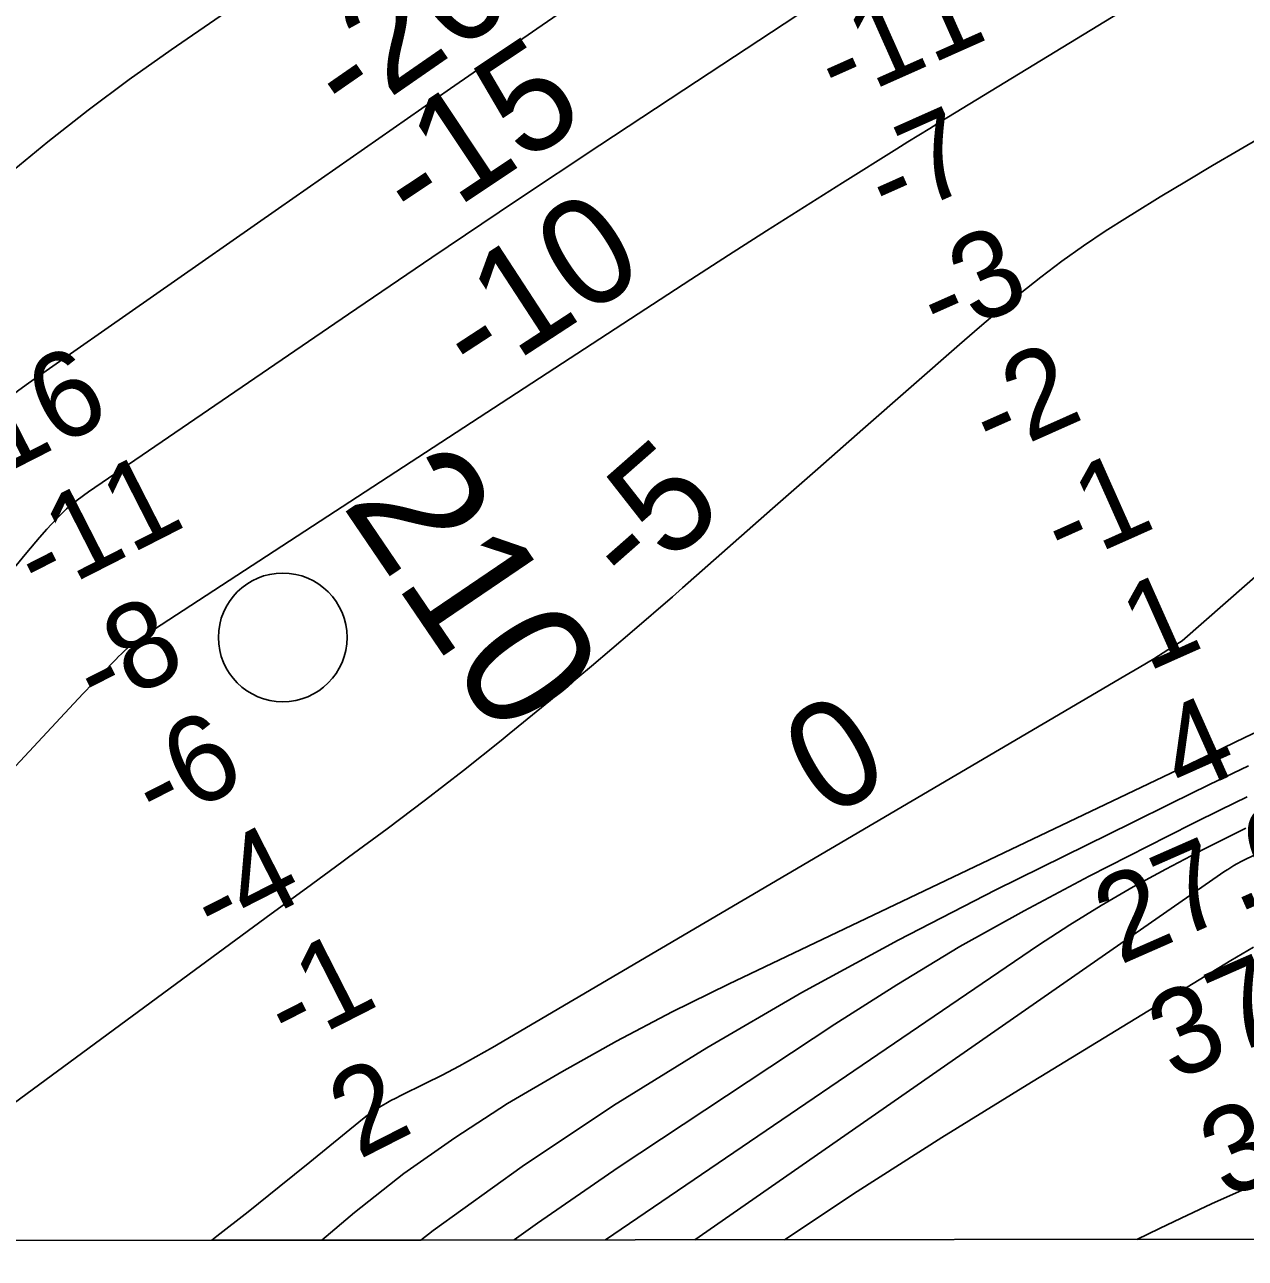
# Model space of a CAD drawing. Extents: x 3297753 to 3335611, y 652252 to 677623.
# Drawn here: x 3315492 to 3316441, y 657631 to 658590 of the extents above; entities that cross this region are included whole.
import ezdxf

# ---------------------------------------------------------------- set-up
doc = ezdxf.new("R2010")
doc.units = 0
for name, color, linetype in [('V-GRID-FRAM', 7, 'Continuous'), ('V-RIVR-EDGE', 7, 'Continuous'), ('V-RIVR-IDEN', 7, 'Continuous'), ('V-RIVR-MILE', 7, 'Continuous'), ('V-RIVR-RANG', 7, 'Continuous'), ('V-TOPO-DPTH', 7, 'Continuous'), ('V-TOPO-MAJR', 7, 'Continuous'), ('V-TOPO-MAJR-IDEN', 7, 'Continuous'), ('V-TOPO-MINR', 7, 'Continuous'), ('V-TOPO-MINR-IDEN', 7, 'Continuous'), ('V-TOPO-WATR', 7, 'Continuous')]:
    doc.layers.add(name, color=color, linetype=linetype)

msp = doc.modelspace()

# ---------------------------------------------------------------- linework, layer by layer
at = {"layer": 'V-GRID-FRAM'}
msp.add_lwpolyline([(3301859.64, 675814.9), (3333399.09, 675847.01), (3333425.54, 657662.73), (3301870.22, 657630.6), (3301859.64, 675814.9)], dxfattribs=at)
at = {"layer": 'V-RIVR-EDGE'}
msp.add_spline([(3319472.94, 662096.79), (3319451.36, 662084.83), (3319431.44, 662073.27), (3319412.76, 662065.44), (3319386.64, 662059.7), (3319355.13, 662056.05), (3319321.53, 662047.43), (3319286.69, 662035.91), (3319261.79, 662024.37), (3319253.91, 662022.31), (3319243.96, 662022.34), (3319236.91, 662020.28), (3319220.3, 662007.06), (3319214.06, 661999.2), (3319197.88, 661992.61), (3319174.65, 661985.21), (3319135.25, 661974.53), (3319095.84, 661962.6), (3319061.83, 661950.67), (3319035.69, 661940.78), (3319017.02, 661932.54), (3319004.15, 661925.11), (3318977.6, 661914.4), (3318949.4, 661908.67), (3318929.07, 661903.33), (3318893.41, 661894.3), (3318836.17, 661878.69), (3318802.16, 661869.66), (3318784.32, 661864.31), (3318761.1, 661859.4), (3318735.37, 661848.27), (3318707.16, 661836.32), (3318683.94, 661831.82), (3318667.77, 661829.78), (3318647.86, 661824.86), (3318612.18, 661812.51), (3318583.56, 661801.39), (3318550.78, 661789.45), (3318517.19, 661780.83), (3318486.91, 661770.55), (3318459.1, 661757.77), (3318437.11, 661748.7), (3318401.09, 661732.56), (3318376.27, 661719.66), (3318350.33, 661712.4), (3318322.69, 661702.89), (3318295.62, 661690.56), (3318275.88, 661686.66), (3318257.84, 661681.07), (3318243.73, 661673.22), (3318214.4, 661661.46), (3318180.55, 661645.76), (3318148.4, 661630.07), (3318131.47, 661619.4), (3318111.14, 661604.8), (3318079.51, 661575.01), (3318056.38, 661560.42), (3318032.66, 661542.45), (3318016.3, 661532.35), (3317961.53, 661489.66), (3317862.74, 661415.52), (3317830, 661391.93), (3317829.43, 661388.56), (3317827.16, 661382.93), (3317810.8, 661375.64), (3317785.97, 661359.92), (3317761.13, 661342.52), (3317743.62, 661322.84), (3317726.09, 661300.91), (3317708.57, 661278.97), (3317696.72, 661270.55), (3317673.58, 661255.39), (3317601.32, 661201.48), (3317560.67, 661171.71), (3317529.07, 661153.2), (3317513.82, 661140.27), (3317483.9, 661117.24), (3317464.15, 661105.46), (3317423.52, 661083.02), (3317409.43, 661079.11), (3317401.54, 661079.13), (3317375.02, 661065.67), (3317364.3, 661058.94), (3317348.5, 661051.09), (3317330.46, 661046.62), (3317307.32, 661033.16), (3317289.27, 661024.75), (3317263.88, 661012.42), (3317240.77, 661008.53), (3317230.05, 661004.05), (3317228.35, 661000.11), (3317221.59, 660998.43), (3317196.21, 660991.17), (3317170.27, 660981.66), (3317149.41, 660978.33), (3317103.16, 660960.97), (3317073.27, 660949.78), (3317034.34, 660929.59), (3316995.97, 660909.96), (3316948.02, 660886.98), (3316914.74, 660873.53), (3316885.97, 660860.65), (3316880.89, 660856.15), (3316871.29, 660848.28), (3316865.65, 660846.61), (3316855.51, 660846.63), (3316850.44, 660846.65), (3316844.22, 660840.46), (3316839.71, 660839.91), (3316835.77, 660840.48), (3316830.69, 660836.55), (3316818.84, 660828.69), (3316813.76, 660828.14), (3316808.13, 660827.03), (3316803.62, 660827.04), (3316796.84, 660818.6), (3316784.98, 660809.62), (3316774.82, 660802.88), (3316771.42, 660796.13), (3316765.18, 660779.24), (3316755.55, 660759.54), (3316745.94, 660744.35), (3316732.38, 660728.61), (3316712.63, 660717.95), (3316683.85, 660703.37), (3316676.52, 660701.13), (3316664.67, 660695.53), (3316651.68, 660680.34), (3316633.05, 660666.87), (3316616.12, 660656.2), (3316590.15, 660637.11), (3316544.42, 660603.41), (3316510, 660580.96), (3316472.73, 660551.75), (3316428.71, 660523.12), (3316390.32, 660495.6), (3316363.8, 660477.64), (3316349.69, 660469.78), (3316341.23, 660464.73), (3316335.03, 660464.75), (3316325.45, 660464.77), (3316313.61, 660461.42), (3316289.93, 660456.97), (3316257.21, 660443.53), (3316237.47, 660436.25), (3316207.01, 660423.93), (3316177.1, 660405.41), (3316154.53, 660393.07), (3316131.95, 660375.09), (3316110.5, 660362.19), (3316095.27, 660353.21), (3316080.02, 660338.03), (3316051.22, 660312.74), (3316013.92, 660270.58), (3315988.5, 660245.84), (3315960.26, 660217.18), (3315939.93, 660200.89), (3315925.81, 660185.14), (3315911.13, 660173.91), (3315895.32, 660159.86), (3315882.88, 660145.8), (3315867.63, 660130.06), (3315849.01, 660119.97), (3315837.71, 660109.29), (3315808.9, 660080.06), (3315786.88, 660062.08), (3315758.09, 660038.49), (3315733.81, 660018.83), (3315725.32, 660002.51), (3315692.01, 659976.67), (3315659.82, 659949.14), (3315603.36, 659904.2), (3315571.16, 659873.28), (3315569.47, 659873.29), (3315558.76, 659868.81), (3315547.47, 659863.2), (3315527.7, 659844.09), (3315506.25, 659828.37), (3315477.47, 659812.1), (3315461.12, 659805.94), (3315440.8, 659793.59), (3315429.5, 659781.79), (3315402.4, 659758.19), (3315361.76, 659731.8), (3315304.2, 659696.45), (3315255.66, 659666.7), (3315169.91, 659624.65), (3315140.01, 659611.76), (3315123.65, 659603.35), (3315098.82, 659588.76), (3315044.63, 659551.14), (3314989.87, 659507.33), (3314954.29, 659474.73), (3314933.97, 659462.39), (3314926.06, 659452.83), (3314915.88, 659440.45), (3314897.81, 659423.59), (3314866.75, 659396.06), (3314844.73, 659376.39), (3314848.66, 659370.75), (3314824.95, 659355.03), (3314801.82, 659342.69), (3314762.32, 659320.81), (3314730.16, 659303.42), (3314710.97, 659290.51), (3314664.68, 659256.25), (3314628.56, 659235.49), (3314603.16, 659218.09), (3314584.55, 659209.68), (3314564.82, 659208.04), (3314555.8, 659204.68), (3314546.76, 659196.25), (3314528.11, 659174.88), (3314492.47, 659118.62), (3314473.82, 659095), (3314450.67, 659074.77), (3314428.65, 659060.18), (3314423, 659054.56), (3314416.22, 659044.43), (3314398.14, 659027.57), (3314375.56, 659007.9), (3314366.53, 659005.11), (3314353.57, 659002.32), (3314347.36, 658997.27), (3314346.77, 658988.82), (3314351.26, 658983.17), (3314350.68, 658974.16), (3314342.76, 658961.78), (3314329.22, 658955.05), (3314311.71, 658940.44), (3314310, 658930.31), (3314294.2, 658921.89), (3314283.48, 658914.59), (3314276.12, 658903.91), (3314272.72, 658896.02), (3314237.73, 658871.32), (3314206.69, 658853.36), (3314198.23, 658851.13), (3314192.03, 658850.58), (3314180.19, 658846.1), (3314172.28, 658836.54), (3314164.36, 658823.6), (3314142.35, 658810.13), (3314120.89, 658792.72), (3314097.19, 658778.69), (3314086.46, 658769.14), (3314082.5, 658762.95), (3314080.22, 658754.5), (3314072.33, 658750.01), (3314036.79, 658734.32), (3314006.33, 658722), (3313997.3, 658716.39), (3313939.72, 658673.71), (3313888.34, 658634.95), (3313863.5, 658615.29), (3313820.61, 658586.66), (3313772.64, 658558.04), (3313732, 658532.78), (3313718.46, 658524.37), (3313711.13, 658521.57), (3313702.68, 658521.59), (3313693.09, 658518.79), (3313674.48, 658511.51), (3313646.82, 658494.68), (3313626.5, 658478.95), (3313619.73, 658475.02), (3313610.12, 658464.34), (3313605.01, 658449.14), (3313597.11, 658444.65), (3313577.92, 658428.92), (3313554.76, 658407.56), (3313537.8, 658387.32), (3313525.35, 658364.25), (3313506.11, 658331.61), (3313489.72, 658309.68)], degree=3, dxfattribs=at)
at = {"layer": 'V-RIVR-MILE'}
msp.add_circle((3315692.65, 658113.27), 50, dxfattribs=at)
at = {"layer": 'V-TOPO-DPTH'}
for points in [[(3315804.55, 658706.77), (3315605.9, 658570.06), (3315573.4, 658546.96), (3315541.4, 658523.22), (3315510.13, 658498.51), (3315479.35, 658473.17)], [(3315479.35, 658473.17), (3315510.13, 658498.51), (3315541.4, 658523.22), (3315573.4, 658546.96), (3315605.9, 658570.06), (3315804.55, 658706.77)], [(3315957.14, 658632.65), (3315890.11, 658586.32), (3315823.13, 658539.9), (3315756.25, 658493.36), (3315689.42, 658446.73), (3315495.08, 658310.84), (3315487.64, 658305.4), (3315480.36, 658299.76), (3315473.32, 658293.81), (3315466.45, 658287.66), (3315435.29, 658258.56), (3315431.13, 658254.47), (3315427.13, 658250.26), (3315423.34, 658245.84), (3315419.71, 658241.28), (3315416.27, 658236.57), (3315412.93, 658231.8), (3314907.74, 657643.88)], [(3314907.74, 657643.88), (3315412.93, 658231.8), (3315416.27, 658236.57), (3315419.71, 658241.28), (3315423.34, 658245.84), (3315427.13, 658250.26), (3315431.13, 658254.47), (3315435.29, 658258.56), (3315466.45, 658287.66), (3315473.32, 658293.81), (3315480.36, 658299.76), (3315487.64, 658305.4), (3315495.08, 658310.84), (3315689.42, 658446.73), (3315756.25, 658493.36), (3315823.13, 658539.9), (3315890.11, 658586.32), (3315957.14, 658632.65)], [(3315168.66, 657673.56), (3315530.37, 658061.86), (3315537.61, 658069.75), (3315544.95, 658077.55), (3315552.35, 658085.3), (3315562.82, 658096.13), (3315565.05, 658098.39), (3315567.32, 658100.62), (3315569.64, 658102.79), (3315572, 658104.93), (3315573.58, 658106.34), (3315576.85, 658109.03), (3315580.31, 658111.47), (3316009.74, 658391.41), (3316039.1, 658410.42), (3316068.53, 658429.33), (3316098.08, 658448.05), (3316127.7, 658466.66), (3316169.99, 658493.07), (3316178.52, 658498.38), (3316187.07, 658503.67), (3316195.62, 658508.94), (3316204.19, 658514.2), (3316326.22, 658588.77), (3316395.74, 658631.39)], [(3316395.74, 658631.39), (3316326.22, 658588.77), (3316204.19, 658514.2), (3316195.62, 658508.94), (3316187.07, 658503.67), (3316178.52, 658498.38), (3316169.99, 658493.07), (3316127.7, 658466.66), (3316098.08, 658448.05), (3316068.53, 658429.33), (3316039.1, 658410.42), (3316009.74, 658391.41), (3315580.31, 658111.47), (3315576.85, 658109.03), (3315573.58, 658106.34), (3315572, 658104.93), (3315569.64, 658102.79), (3315567.32, 658100.62), (3315565.05, 658098.39), (3315562.82, 658096.13), (3315552.35, 658085.3), (3315544.95, 658077.55), (3315537.61, 658069.75), (3315530.37, 658061.86), (3315168.66, 657673.56)], [(3315637.6, 657644.62), (3315641.54, 657647.7), (3315665.72, 657666.8), (3315689.77, 657686.07), (3315713.73, 657705.46), (3315754.71, 657738.86), (3315758.17, 657741.55), (3315761.7, 657744.13), (3315765.34, 657746.55), (3315769.06, 657748.86), (3315772.86, 657751.04), (3315776.69, 657753.17), (3315780.57, 657755.2), (3315784.49, 657757.18), (3315803.35, 657766.41), (3315816.64, 657773.11), (3315829.82, 657780), (3315842.84, 657787.2), (3315855.76, 657794.59), (3316347.09, 658083.3), (3316358.32, 658089.97), (3316369.51, 658096.72), (3316380.63, 658103.58), (3316391.71, 658110.52), (3316936.65, 658588.67)], [(3315637.6, 657644.62), (3315641.54, 657647.7), (3315665.72, 657666.8), (3315689.77, 657686.07), (3315713.73, 657705.46), (3315754.71, 657738.86), (3315758.17, 657741.55), (3315761.7, 657744.13), (3315765.34, 657746.55), (3315769.06, 657748.86), (3315772.86, 657751.04), (3315776.69, 657753.17), (3315780.57, 657755.2), (3315784.49, 657757.18), (3315803.35, 657766.41), (3315816.64, 657773.11), (3315829.82, 657780), (3315842.84, 657787.2), (3315855.76, 657794.59), (3316347.09, 658083.3), (3316358.32, 658089.97), (3316369.51, 658096.72), (3316380.63, 658103.58), (3316391.71, 658110.52), (3316936.65, 658588.67)], [(3316443.16, 658013.41), (3316412.9, 657998.8), (3316382.71, 657984.07), (3316352.55, 657969.25), (3316246.95, 657917.09), (3316171.01, 657878.02), (3316095.99, 657837.34), (3316022.33, 657794.24), (3315949.58, 657749.52), (3315878.73, 657701.98), (3315809.5, 657652.28), (3315800.03, 657644.79), (3315637.6, 657644.62)], [(3315137.03, 657644.11), (3315637.6, 657644.62)]]:
    msp.add_lwpolyline(points, dxfattribs=at)
at = {"layer": 'V-TOPO-MAJR'}
msp.add_lwpolyline([(3316012.9, 657645), (3316424.75, 657931.44), (3316427.04, 657932.97), (3316429.37, 657934.45), (3316431.75, 657935.85), (3316434.16, 657937.19), (3316437.96, 657939.21), (3316440.13, 657940.3), (3316441.22, 657940.82), (3317044.81, 658225.18), (3317048.9, 658227.1), (3317053, 658229.02), (3317057.11, 658230.93), (3317061.21, 658232.82), (3317067.23, 658235.59), (3317069.44, 658236.6), (3317070.55, 658237.1), (3317071.66, 658237.6), (3317507.55, 658430.98), (3317550.48, 658449.54), (3317593.64, 658467.56)], dxfattribs=at)
at = {"layer": 'V-TOPO-MINR'}
for points in [[(3315479.35, 658473.17), (3315510.13, 658498.51), (3315541.4, 658523.22), (3315573.4, 658546.96), (3315605.9, 658570.06), (3315804.55, 658706.77)], [(3314907.74, 657643.88), (3315412.93, 658231.8), (3315416.27, 658236.57), (3315419.71, 658241.28), (3315423.34, 658245.84), (3315427.13, 658250.26), (3315431.13, 658254.47), (3315435.29, 658258.56), (3315466.45, 658287.66), (3315473.32, 658293.81), (3315480.36, 658299.76), (3315487.64, 658305.4), (3315495.08, 658310.84), (3315689.42, 658446.73), (3315756.25, 658493.36), (3315823.13, 658539.9), (3315890.11, 658586.32), (3315957.14, 658632.65)], [(3315168.66, 657673.56), (3315530.37, 658061.86), (3315537.61, 658069.75), (3315544.95, 658077.55), (3315552.35, 658085.3), (3315562.82, 658096.13), (3315565.05, 658098.39), (3315567.32, 658100.62), (3315569.64, 658102.79), (3315572, 658104.93), (3315573.58, 658106.34), (3315576.85, 658109.03), (3315580.31, 658111.47), (3316009.74, 658391.41), (3316039.1, 658410.42), (3316068.53, 658429.33), (3316098.08, 658448.05), (3316127.7, 658466.66), (3316169.99, 658493.07), (3316178.52, 658498.38), (3316187.07, 658503.67), (3316195.62, 658508.94), (3316204.19, 658514.2), (3316326.22, 658588.77), (3316395.74, 658631.39)], [(3314982.51, 657643.95), (3315465.26, 658143.67), (3315474.65, 658155.68), (3315484.18, 658167.59), (3315493.88, 658179.35), (3315503.71, 658191.01), (3315509.27, 658197.49), (3315516.7, 658205.51), (3315524.52, 658213.09), (3315532.91, 658220.04), (3315541.69, 658226.56), (3315743.69, 658364.55), (3315808.59, 658408.61), (3315873.65, 658452.42), (3315938.96, 658495.85), (3316004.44, 658539.03), (3316092.31, 658596.62)], [(3315464.21, 657736.87), (3315628.72, 657858.08), (3315656.12, 657878.23), (3315683.55, 657898.35), (3315711.01, 657918.42), (3315738.5, 657938.46), (3315743.84, 657942.34), (3315773.85, 657964.51), (3315803.63, 657986.97), (3315833.08, 658009.87), (3315862.3, 658033.06), (3315868.7, 658038.22), (3315900.79, 658064.42), (3315932.64, 658090.89), (3315964.15, 658117.77), (3315995.43, 658144.93), (3316003.28, 658151.83), (3316038.31, 658182.64), (3316073.34, 658213.44), (3316108.38, 658244.24), (3316143.42, 658275.04), (3316218.54, 658341.04), (3316234.07, 658354.45), (3316249.77, 658367.66), (3316265.7, 658380.59), (3316281.8, 658393.32), (3316298.2, 658405.64), (3316314.85, 658417.59), (3316331.88, 658429), (3316349.16, 658440.05), (3316354.48, 658443.34), (3316374.66, 658455.68), (3316394.91, 658467.92), (3316415.24, 658480), (3316435.64, 658491.97), (3316587.6, 658580.39)], [(3316356.36, 657645.35), (3316374.02, 657653.73), (3316390.82, 657661.83), (3316414.45, 657672.93), (3316438.22, 657683.71), (3316462.21, 657694), (3316486.35, 657703.97), (3316510.69, 657713.41), (3316535.16, 657722.47), (3316559.84, 657730.97), (3316584.65, 657739.09), (3317129.35, 658053.35), (3317134.07, 658055.39), (3317138.84, 658057.28), (3317143.66, 658059.07), (3317259.64, 658100.33), (3317322.53, 658122.5), (3317385.51, 658144.43), (3317448.61, 658166.01), (3317511.8, 658187.34), (3317809.73, 658287.02)], [(3315723.14, 657644.71), (3315748.48, 657666.27), (3315786.68, 657696.42), (3315826.51, 657724.39), (3315867.42, 657750.9), (3315909.51, 657775.65), (3315952.07, 657799.54), (3315995.34, 657822.11), (3316039.08, 657843.81), (3316393.59, 658012.99), (3316398.97, 658015.56), (3316404.34, 658018.12), (3316409.71, 658020.69), (3316415.09, 658023.25), (3316440.39, 658035.34), (3316458.38, 658044.02)], [(3316443.16, 658013.41), (3316412.9, 657998.8), (3316382.71, 657984.07), (3316352.55, 657969.25), (3316246.95, 657917.09), (3316171.01, 657878.02), (3316095.99, 657837.34), (3316022.33, 657794.24), (3315949.58, 657749.52), (3315878.73, 657701.98), (3315809.5, 657652.28), (3315800.03, 657644.79)], [(3315872.59, 657644.86), (3315890.59, 657657.99), (3315953.35, 657701.29), (3316121.69, 657812.54), (3316169.95, 657843.28), (3316218.87, 657872.89), (3316268.77, 657900.82), (3316319.32, 657927.64), (3316380.46, 657958.74), (3316400.98, 657969.08), (3316421.55, 657979.3), (3316442.2, 657989.35)], [(3315943.36, 657644.93), (3316280.1, 657873.95), (3316304.22, 657889.75), (3316328.69, 657904.97), (3316353.67, 657919.33), (3316378.99, 657933.12), (3316408.58, 657948.56), (3316419.4, 657954.13), (3316430.26, 657959.61), (3316441.19, 657964.97)], [(3316446.97, 657872.38), (3316429.59, 657862.07), (3316271.06, 657765.54), (3316204.88, 657724.45), (3316139.19, 657682.61), (3316082.48, 657645.07)]]:
    msp.add_lwpolyline(points, dxfattribs=at)
at = {"layer": 'V-TOPO-WATR'}
msp.add_lwpolyline([(3315637.6, 657644.62), (3315641.54, 657647.7), (3315665.72, 657666.8), (3315689.77, 657686.07), (3315713.73, 657705.46), (3315754.71, 657738.86), (3315758.17, 657741.55), (3315761.7, 657744.13), (3315765.34, 657746.55), (3315769.06, 657748.86), (3315772.86, 657751.04), (3315776.69, 657753.17), (3315780.57, 657755.2), (3315784.49, 657757.18), (3315803.35, 657766.41), (3315816.64, 657773.11), (3315829.82, 657780), (3315842.84, 657787.2), (3315855.76, 657794.59), (3316347.09, 658083.3), (3316358.32, 658089.97), (3316369.51, 658096.72), (3316380.63, 658103.58), (3316391.71, 658110.52), (3316936.65, 658588.67)], dxfattribs=at)

# ---------------------------------------------------------------- texts
at = {"layer": 'V-RIVR-IDEN'}
msp.add_text('210', height=100, rotation=304.17673, dxfattribs=at).set_placement((3315737.78, 658216.77))
at = {"layer": 'V-RIVR-RANG'}
for s, rotation, p in [('-11', 24.02292, (3316124, 658526.42)), ('-7', 24.02292, (3316163.28, 658434.45)), ('-3', 24.02292, (3316203.28, 658342.79)), ('-16', 27.00517, (3315445.93, 658224.6)), ('-2', 24.02292, (3316244.25, 658251.57)), ('-11', 27.00517, (3315503.57, 658141.74)), ('-1', 24.02292, (3316299.91, 658166.9)), ('1', 24.02292, (3316364.49, 658086.19)), ('-8', 27.00517, (3315549.46, 658052.89)), ('4', 24.02292, (3316392.44, 657989.17)), ('-6', 27.00517, (3315595.12, 657963.92)), ('27.6', 23.73833, (3316343.15, 657858.37)), ('-4', 27.00517, (3315640.54, 657874.83)), ('37.3', 23.73833, (3316385.32, 657767.68)), ('-1', 27.00517, (3315697.95, 657791.85)), ('35.9', 23.73833, (3316425.56, 657676.13)), ('2', 27.00517, (3315751.83, 657707.07))]:
    msp.add_text(s, height=67, rotation=rotation, dxfattribs=at).set_placement(p)
at = {"layer": 'V-TOPO-MAJR-IDEN'}
msp.add_text('0', height=83, rotation=30.43866, dxfattribs=at).set_placement((3316115.49, 657971.28))
at = {"layer": 'V-TOPO-MINR-IDEN'}
for s, rotation, p in [('-20', 34.72311, (3315744.43, 658510.6)), ('-15', 33.62409, (3315797.31, 658426.57)), ('-10', 33.09899, (3315843.33, 658307.7)), ('-5', 41.33095, (3315964.46, 658145.32))]:
    msp.add_text(s, height=83, rotation=rotation, dxfattribs=at).set_placement(p)

doc.saveas('drawing.dxf')
